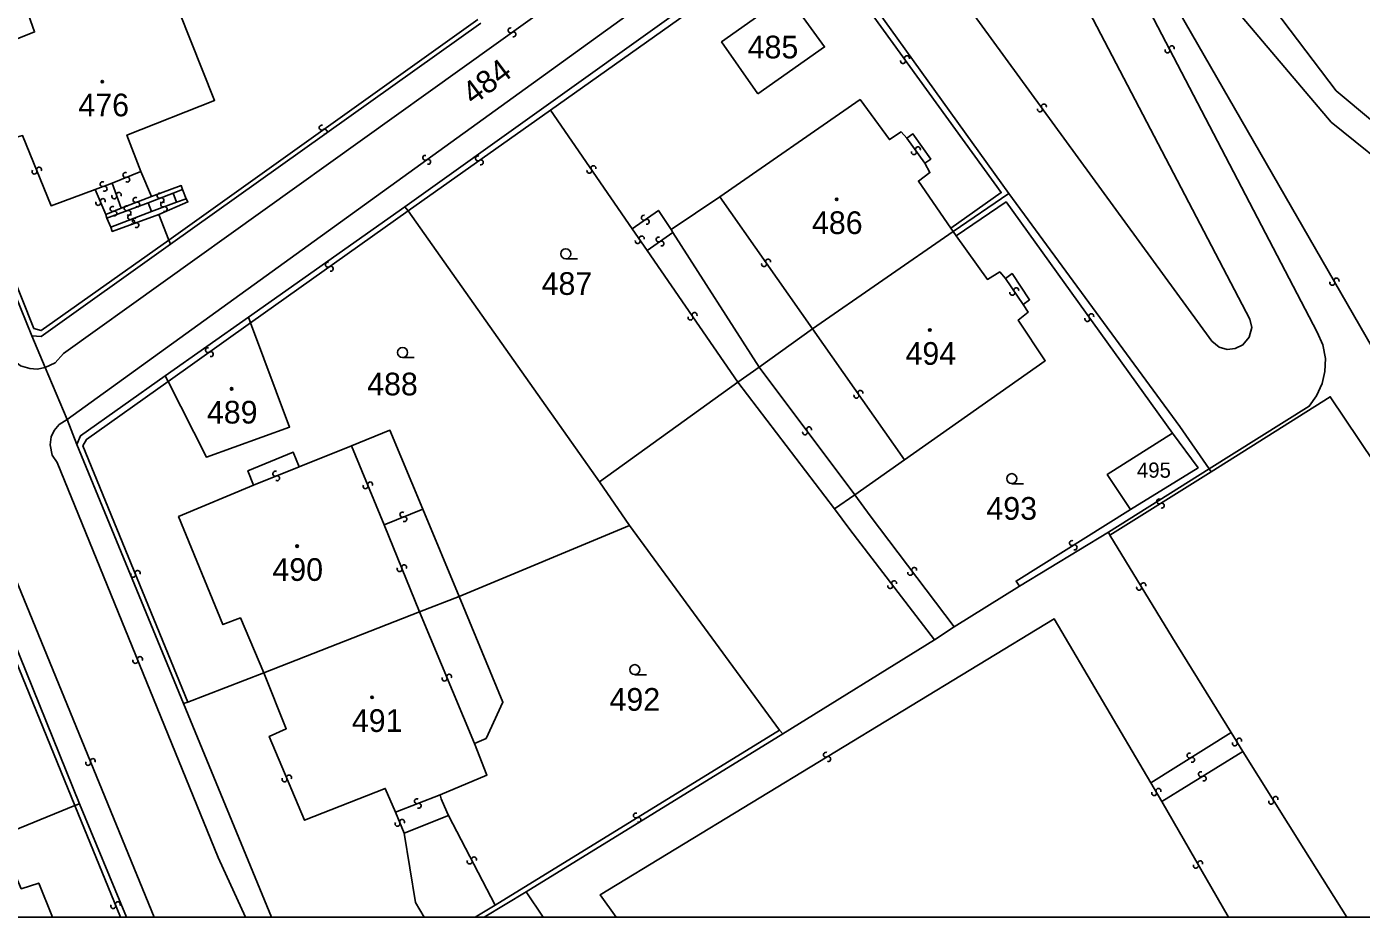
# Model space of a CAD drawing. Extents: x -600391 to -599491, y -1160176 to -1159402.
# Drawn here: x -599792.2 to -599692.2, y -1160176.1 to -1160109.3 of the extents above; entities that cross this region are included whole.
import ezdxf

# ---------------------------------------------------------------- set-up
doc = ezdxf.new("R2010")
doc.units = 0
for name, color, linetype in [('Level 1', 7, 'Continuous'), ('Level 13', 7, 'Continuous'), ('Level 3', 7, 'Continuous'), ('Level 4', 7, 'Continuous'), ('Level 5', 7, 'Continuous'), ('Vrstva 63', 7, 'Continuous')]:
    doc.layers.add(name, color=color, linetype=linetype)

msp = doc.modelspace()

# ---------------------------------------------------------------- linework, layer by layer
at = {"layer": 'Level 1'}
for p, q in [((-599780.46, -1160160.07), (-599773.86, -1160176.08)), ((-599784.73, -1160176.08), (-599788.26, -1160167.58)), ((-599754.79, -1160174.16), (-599757.94, -1160176.08))]:
    msp.add_line(p, q, dxfattribs=at)
for points in [[(-599733.5, -1160101.12), (-599763.87, -1160122.84)], [(-599733.5, -1160101.12), (-599718.63, -1160121.84)], [(-599781.7, -1160105.94), (-599778.14, -1160114.87), (-599784.7, -1160117.46), (-599783.67, -1160120.2)], [(-599737.43, -1160114.37), (-599740.15, -1160110.48), (-599735.22, -1160106.97), (-599732.43, -1160110.86), (-599737.43, -1160114.37)], [(-599791.84, -1160132.5), (-599801.62, -1160108.39)], [(-599781.45, -1160125.65), (-599758.19, -1160109.09)], [(-599726.25, -1160117.7), (-599726.69, -1160117.23), (-599727.57, -1160117.8), (-599729.77, -1160114.81), (-599740.28, -1160122.09)], [(-599724.92, -1160119.58), (-599724.47, -1160119.26), (-599725.81, -1160117.38), (-599726.25, -1160117.7)], [(-599783.67, -1160120.2), (-599782.87, -1160122.07)], [(-599722.97, -1160124.44), (-599725.4, -1160120.91), (-599724.53, -1160120.28), (-599724.92, -1160119.58)], [(-599782.87, -1160122.07), (-599780.64, -1160121.25), (-599780.53, -1160121.55)], [(-599782.31, -1160123.41), (-599780.14, -1160122.48), (-599780.27, -1160122.24)], [(-599780.53, -1160121.55), (-599780.27, -1160122.24)], [(-599740.28, -1160122.09), (-599743.92, -1160124.53)], [(-599718.63, -1160121.84), (-599722.79, -1160124.7)], [(-599718.63, -1160121.84), (-599705.8, -1160139.29), (-599703.61, -1160142.47)], [(-599763.87, -1160122.84), (-599775.6, -1160131.11)], [(-599763.87, -1160122.84), (-599763.63, -1160123.13)], [(-599763.63, -1160123.13), (-599749.3, -1160143.44)], [(-599782.31, -1160123.41), (-599781.57, -1160125.33)], [(-599743.92, -1160124.53), (-599743.79, -1160124.76)], [(-599743.79, -1160124.76), (-599737.32, -1160134.85)], [(-599722.79, -1160124.7), (-599733.34, -1160131.99)], [(-599722.79, -1160124.7), (-599722.97, -1160124.44)], [(-599722.57, -1160125.02), (-599722.79, -1160124.7)], [(-599718.87, -1160128.22), (-599719.3, -1160127.72), (-599720.22, -1160128.28), (-599722.57, -1160125.02)], [(-599791.84, -1160132.5), (-599791.14, -1160132.55), (-599781.45, -1160125.65)], [(-599781.57, -1160125.33), (-599781.45, -1160125.65)], [(-599717.55, -1160130.17), (-599717.06, -1160129.8), (-599718.37, -1160127.85), (-599718.87, -1160128.22)], [(-599726.44, -1160141.79), (-599715.89, -1160134.37), (-599717.91, -1160131.33), (-599717.18, -1160130.74), (-599717.55, -1160130.17)], [(-599775.6, -1160131.11), (-599781.83, -1160135.51)], [(-599775.44, -1160131.53), (-599775.6, -1160131.11)], [(-599781.62, -1160135.92), (-599778.75, -1160141.59), (-599772.51, -1160139.35), (-599775.44, -1160131.53)], [(-599733.34, -1160131.99), (-599737.32, -1160134.85)], [(-599791.84, -1160132.5), (-599790.84, -1160134.89)], [(-599790.84, -1160134.89), (-599789.19, -1160138.78)], [(-599737.32, -1160134.85), (-599738.93, -1160135.97)], [(-599788.45, -1160140.66), (-599788.19, -1160140), (-599781.83, -1160135.51)], [(-599781.83, -1160135.51), (-599781.62, -1160135.92)], [(-599738.93, -1160135.97), (-599749.3, -1160143.44)], [(-599738.93, -1160135.97), (-599731.69, -1160145.47)], [(-599703.45, -1160142.7), (-599694.53, -1160137.07), (-599674.81, -1160166.46)], [(-599789.19, -1160138.78), (-599788.45, -1160140.66)], [(-599762.54, -1160145.5), (-599765, -1160139.58), (-599767.87, -1160140.76)], [(-599709.5, -1160145.52), (-599711.24, -1160142.9), (-599706.35, -1160139.8)], [(-599709.5, -1160145.52), (-599704.44, -1160142.4), (-599706.35, -1160139.8)], [(-599780.46, -1160160.07), (-599788.45, -1160140.66)], [(-599771.81, -1160142.32), (-599772.24, -1160141.23), (-599775.64, -1160142.62), (-599775.23, -1160143.7)], [(-599767.87, -1160140.76), (-599771.81, -1160142.32)], [(-599730.15, -1160144.41), (-599726.44, -1160141.79)], [(-599711.16, -1160147.22), (-599703.61, -1160142.47)], [(-599703.61, -1160142.47), (-599703.45, -1160142.7)], [(-599775.23, -1160143.7), (-599780.84, -1160146.05), (-599777.51, -1160154.15), (-599776.2, -1160153.65), (-599774.45, -1160157.75)], [(-599749.3, -1160143.44), (-599747.04, -1160146.73)], [(-599731.69, -1160145.47), (-599730.15, -1160144.41)], [(-599759.8, -1160152.03), (-599762.54, -1160145.5)], [(-599788.26, -1160167.58), (-599796.75, -1160146.62)], [(-599747.04, -1160146.73), (-599759.8, -1160152.03)], [(-599747.04, -1160146.73), (-599735.81, -1160162.05)], [(-599717.81, -1160151.27), (-599711.16, -1160147.22)], [(-599759.8, -1160152.03), (-599762.78, -1160153.19)], [(-599758.67, -1160163.06), (-599757.79, -1160162.68), (-599756.53, -1160159.96), (-599759.8, -1160152.03)], [(-599722.71, -1160154.32), (-599717.81, -1160151.27)], [(-599762.78, -1160153.19), (-599774.45, -1160157.75)], [(-599724.19, -1160155.28), (-599722.71, -1160154.32)], [(-599735.55, -1160162.33), (-599724.19, -1160155.28)], [(-599774.45, -1160157.75), (-599780.14, -1160159.95)], [(-599780.14, -1160159.95), (-599780.46, -1160160.07)], [(-599735.81, -1160162.05), (-599735.55, -1160162.33)], [(-599761.23, -1160166.89), (-599757.73, -1160165.43), (-599758.67, -1160163.06)], [(-599735.55, -1160162.33), (-599754.79, -1160174.16)], [(-599760.61, -1160168.46), (-599760.74, -1160168.17), (-599761.15, -1160167.2), (-599761.23, -1160166.89)], [(-599794.31, -1160170.02), (-599788.61, -1160167.71)], [(-599788.61, -1160167.71), (-599788.26, -1160167.58)], [(-599763.92, -1160169.78), (-599760.61, -1160168.46)], [(-599790.27, -1160176.08), (-599791.31, -1160173.52), (-599792.62, -1160173.94), (-599794.31, -1160170.02)], [(-599762.42, -1160176.08), (-599763.09, -1160174.96), (-599763.92, -1160169.78)]]:
    msp.add_lwpolyline(points, dxfattribs=at)
at = {"layer": 'Level 13'}
for centre, start, end in [((-599755.96, -1160109.62), 72.9837, 305.0817), ((-599755.74, -1160109.92), 252.7693, 125.3593), ((-599706.73, -1160111.12), 154.9186, 27.0166), ((-599706.41, -1160110.96), 334.7042, 207.2942), ((-599726.55, -1160111.92), 163.0589, 35.6489), ((-599726.25, -1160111.7), 343.2733, 215.3713), ((-599715.99, -1160115.32), 343.4536, 215.5516), ((-599716.29, -1160115.54), 163.2392, 35.8292), ((-599770.11, -1160116.91), 72.901, 304.999), ((-599769.89, -1160117.21), 252.6866, 125.2766), ((-599762.35, -1160119.17), 73.2119, 305.3099), ((-599758.4, -1160119.21), 72.6198, 304.7178), ((-599725.73, -1160118.75), 162.4357, 35.0257), ((-599725.43, -1160118.53), 342.6501, 214.7481), ((-599791.63, -1160120.2), 149.4179, 21.5159), ((-599791.29, -1160120.06), 329.2034, 201.7934), ((-599762.13, -1160119.47), 252.9975, 125.5875), ((-599758.18, -1160119.51), 252.4054, 124.9954), ((-599750.05, -1160120.14), 161.8567, 33.9547), ((-599749.75, -1160119.94), 341.6422, 214.2322), ((-599786.52, -1160121.14), 58.4088, 290.9988), ((-599784.82, -1160120.46), 58.9597, 291.5497), ((-599784.68, -1160120.8), 239.1741, 111.2721), ((-599786.51, -1160122.41), 330.6456, 202.7436), ((-599786.38, -1160121.48), 238.6232, 110.7212), ((-599785.65, -1160122.06), 147.3125, 19.9025), ((-599785.31, -1160121.94), 327.5269, 199.6249), ((-599784.06, -1160122.33), 58.4272, 290.5252), ((-599782.26, -1160122.01), 58.6971, 290.7951), ((-599782.12, -1160122.35), 238.4827, 111.0727), ((-599786.85, -1160122.55), 150.4312, 23.0212), ((-599785.78, -1160123), 59.6024, 291.7004), ((-599785.64, -1160123.34), 239.3879, 111.9779), ((-599784.72, -1160122.95), 57.8472, 289.9452), ((-599784.6, -1160123.29), 237.6327, 110.2227), ((-599783.93, -1160122.67), 238.2128, 110.8028), ((-599781.99, -1160122.67), 58.0623, 290.1603), ((-599781.87, -1160123.01), 237.8478, 110.4378), ((-599784.45, -1160123.62), 58.4229, 290.5209), ((-599784.32, -1160123.96), 238.2084, 110.7984), ((-599784.12, -1160123.88), 57.5139, 289.6119), ((-599784, -1160124.22), 237.2994, 109.8894), ((-599745.97, -1160123.66), 72.7164, 304.8144), ((-599745.75, -1160123.96), 252.5019, 125.0919), ((-599746.13, -1160125.21), 341.8166, 214.4066), ((-599744.86, -1160125.29), 72.5437, 304.6417), ((-599746.43, -1160125.41), 162.0311, 34.1291), ((-599744.65, -1160125.59), 252.3292, 124.9192), ((-599769.65, -1160127.18), 72.7955, 304.8935), ((-599736.96, -1160127.14), 162.4036, 34.5016), ((-599736.66, -1160126.94), 342.1891, 214.7791), ((-599769.43, -1160127.48), 252.5811, 125.1711), ((-599694.06, -1160128.36), 337.0808, 209.6708), ((-599718.36, -1160129.29), 161.2533, 33.8433), ((-599718.06, -1160129.09), 341.4677, 213.5657), ((-599694.38, -1160128.54), 157.2953, 29.3933), ((-599742.47, -1160131.14), 161.9528, 34.0508), ((-599742.17, -1160130.94), 341.7383, 214.3283), ((-599712.74, -1160131.25), 162.9331, 35.5231), ((-599712.44, -1160131.03), 343.1475, 215.2455), ((-599778.64, -1160133.58), 72.761, 304.859), ((-599778.42, -1160133.88), 252.5466, 125.1366), ((-599730.04, -1160136.99), 162.5214, 34.6194), ((-599729.74, -1160136.78), 342.3069, 214.897), ((-599733.89, -1160139.74), 164.2426, 36.3406), ((-599733.59, -1160139.52), 344.0282, 216.6182), ((-599773.59, -1160142.84), 59.3472, 291.4452), ((-599773.45, -1160143.18), 239.1328, 111.7228), ((-599766.82, -1160143.78), 149.6263, 22.2163), ((-599766.48, -1160143.64), 329.8407, 201.9387), ((-599707.35, -1160144.91), 69.3578, 301.4558), ((-599707.15, -1160145.23), 249.1433, 121.7333), ((-599764.06, -1160145.91), 59.028, 291.618), ((-599763.92, -1160146.25), 239.2425, 111.3405), ((-599713.89, -1160148.04), 69.1997, 301.7897), ((-599713.69, -1160148.36), 249.4141, 121.5121), ((-599783.9, -1160150.28), 329.4468, 202.0368), ((-599764.27, -1160149.99), 149.2465, 21.8365), ((-599763.93, -1160149.85), 329.461, 201.559), ((-599726.01, -1160150.27), 164.5168, 36.6148), ((-599725.71, -1160150.05), 344.3023, 216.8923), ((-599784.24, -1160150.42), 149.6613, 21.7593), ((-599727.51, -1160151.26), 164.8809, 36.9789), ((-599727.21, -1160151.04), 344.6665, 217.2565), ((-599708.54, -1160151.2), 338.7179, 210.8159), ((-599708.86, -1160151.39), 158.5035, 31.0935), ((-599784.07, -1160156.87), 149.5372, 21.6352), ((-599783.73, -1160156.73), 329.3228, 201.9128), ((-599760.9, -1160158.19), 149.7658, 22.3558), ((-599760.56, -1160158.05), 329.9802, 202.0782), ((-599701.68, -1160163.04), 159.4186, 32.0086), ((-599701.36, -1160162.84), 339.6331, 211.7311), ((-599787.27, -1160164.37), 329.4499, 202.0399), ((-599732.33, -1160163.9), 68.6795, 300.7775), ((-599732.15, -1160164.22), 248.4651, 121.0551), ((-599705.08, -1160163.96), 69.2925, 301.3905), ((-599704.88, -1160164.28), 249.078, 121.668), ((-599787.61, -1160164.51), 149.6644, 21.7624), ((-599704.22, -1160165.36), 69.0118, 301.1098), ((-599772.9, -1160165.74), 150.0962, 22.1942), ((-599772.56, -1160165.6), 329.8817, 202.4717), ((-599704.02, -1160165.68), 248.7974, 121.3874), ((-599762.98, -1160167.38), 58.606, 291.196), ((-599707.73, -1160166.78), 158.122, 30.712), ((-599707.41, -1160166.6), 338.3365, 210.4345), ((-599698.64, -1160167.21), 339.3288, 211.4268), ((-599762.84, -1160167.72), 238.8205, 110.9185), ((-599746.57, -1160168.45), 68.7778, 301.3678), ((-599698.96, -1160167.41), 159.1143, 31.7043), ((-599764.43, -1160169.07), 150.4832, 22.5812), ((-599764.09, -1160168.93), 330.2687, 202.8587), ((-599746.37, -1160168.77), 248.9922, 121.0902), ((-599759.02, -1160171.9), 154.6381, 27.2281), ((-599758.7, -1160171.74), 334.8525, 206.9505), ((-599704.6, -1160172.21), 156.9945, 29.5845), ((-599704.28, -1160172.03), 337.2089, 209.3069), ((-599785.73, -1160175.24), 149.3624, 21.9524), ((-599785.39, -1160175.1), 329.5769, 201.6749)]:
    msp.add_arc(centre, 0.184, start, end, dxfattribs=at)
at = {"layer": 'Level 3'}
for p, q in [((-599788.61, -1160167.71), (-599785.19, -1160176.08)), ((-599707.15, -1160167.39), (-599702.17, -1160176.08)), ((-599753.51, -1160176.08), (-599754.79, -1160174.16)), ((-599757.12, -1160175.17), (-599758.6, -1160176.08))]:
    msp.add_line(p, q, dxfattribs=at)
for points in [[(-599846.4, -1159952.01), (-599848.08, -1159953.82), (-599859.23, -1159965.79), (-599859.58, -1159966.58), (-599859.93, -1159967.38), (-599860.05, -1159968.25), (-599859.84, -1159969.13), (-599859.47, -1159970.12), (-599859.1, -1159971.11), (-599852.79, -1159986.79), (-599837.18, -1160025.28), (-599821.6, -1160063.84), (-599805.47, -1160103.79), (-599793.95, -1160133.25), (-599793.45, -1160134.12), (-599792.68, -1160134.75), (-599791.97, -1160134.96), (-599791.42, -1160135), (-599790.84, -1160134.89)], [(-599790.84, -1160134.89), (-599790.08, -1160134.52), (-599789.45, -1160133.84), (-599722.25, -1160085.71), (-599719.46, -1160087.48), (-599717.63, -1160089.85)], [(-599714.29, -1160087.48), (-599694.08, -1160114.16), (-599675.64, -1160129.55), (-599660.86, -1160139.62), (-599643.36, -1160149.55), (-599642.94, -1160148.37)], [(-599703.61, -1160142.47), (-599696.11, -1160137.79), (-599695.56, -1160137.01), (-599695.13, -1160136.07), (-599694.95, -1160135.17), (-599694.9, -1160134.2), (-599695.1, -1160133.19), (-599695.52, -1160132.24), (-599717.63, -1160089.85)], [(-599673.27, -1160164.85), (-599715.17, -1160092.05), (-599694.46, -1160116.5), (-599672.38, -1160134.27), (-599650.22, -1160150.84), (-599643.75, -1160153.09), (-599636.4, -1160153.52)], [(-599728.89, -1160097.94), (-599703.4, -1160132.92), (-599702.87, -1160133.36), (-599702.27, -1160133.52), (-599701.67, -1160133.47), (-599701.08, -1160133.18), (-599700.62, -1160132.62), (-599700.42, -1160131.89), (-599700.55, -1160131.25), (-599719.75, -1160094.55), (-599723.01, -1160093.76)], [(-599789.19, -1160138.78), (-599735.29, -1160099.85), (-599734.46, -1160099.42), (-599733.6, -1160099.34), (-599732.87, -1160099.48), (-599732.37, -1160099.76), (-599731.99, -1160100.08)], [(-599752.96, -1160115.59), (-599733.61, -1160101.85), (-599719.19, -1160121.77), (-599722.97, -1160124.44)], [(-599787.08, -1160121.55), (-599790.39, -1160122.76), (-599792.52, -1160117.5), (-599793.41, -1160117.75), (-599794.85, -1160114.15), (-599794, -1160113.76), (-599795.01, -1160111.09), (-599791.62, -1160109.74), (-599792.07, -1160108.46)], [(-599781.57, -1160125.33), (-599758.42, -1160108.8)], [(-599799.24, -1160112.99), (-599791.68, -1160131.95), (-599791.12, -1160132.12), (-599781.57, -1160125.33)], [(-599763.63, -1160123.13), (-599752.96, -1160115.59)], [(-599746.84, -1160124.5), (-599752.96, -1160115.59)], [(-599726.25, -1160117.7), (-599724.92, -1160119.58)], [(-599783.67, -1160120.2), (-599785.82, -1160121.06)], [(-599785.82, -1160121.06), (-599787.08, -1160121.55)], [(-599785.82, -1160121.06), (-599785.13, -1160122.94)], [(-599787.08, -1160121.55), (-599786.28, -1160123.41)], [(-599785.13, -1160122.94), (-599782.87, -1160122.07)], [(-599783.12, -1160122.55), (-599781.25, -1160121.82)], [(-599781.25, -1160121.82), (-599780.53, -1160121.55)], [(-599781.25, -1160121.82), (-599780.99, -1160122.49)], [(-599780.99, -1160122.49), (-599780.27, -1160122.24)], [(-599733.34, -1160131.99), (-599740.28, -1160122.09)], [(-599786.28, -1160123.41), (-599785.13, -1160122.94)], [(-599786.2, -1160123.7), (-599783.12, -1160122.55)], [(-599785.91, -1160124.37), (-599782.87, -1160123.2)], [(-599783.12, -1160122.55), (-599782.87, -1160123.2)], [(-599782.87, -1160123.2), (-599780.99, -1160122.49)], [(-599775.44, -1160131.53), (-599763.63, -1160123.13)], [(-599746.84, -1160124.5), (-599744.88, -1160123.11), (-599743.92, -1160124.53)], [(-599722.57, -1160125.02), (-599718.83, -1160122.48), (-599706.35, -1160139.8)], [(-599786.28, -1160123.41), (-599786.2, -1160123.7)], [(-599786.2, -1160123.7), (-599785.91, -1160124.37)], [(-599785.91, -1160124.37), (-599785.8, -1160124.69), (-599782.31, -1160123.41)], [(-599745.72, -1160126.12), (-599746.84, -1160124.5)], [(-599745.72, -1160126.12), (-599743.79, -1160124.76)], [(-599738.93, -1160135.97), (-599745.72, -1160126.12)], [(-599718.87, -1160128.22), (-599717.55, -1160130.17)], [(-599781.62, -1160135.92), (-599775.44, -1160131.53)], [(-599726.44, -1160141.79), (-599733.34, -1160131.99)], [(-599730.15, -1160144.41), (-599737.32, -1160134.85)], [(-599780.14, -1160159.95), (-599788.01, -1160140.75), (-599787.74, -1160140.27), (-599781.62, -1160135.92)], [(-599775.82, -1160176.08), (-599777.87, -1160171.59), (-599789.92, -1160142.01), (-599790.31, -1160141.45), (-599790.45, -1160140.68), (-599790.38, -1160140.08), (-599790.15, -1160139.59), (-599789.78, -1160139.14), (-599789.19, -1160138.78)], [(-599767.87, -1160140.76), (-599765.43, -1160146.66)], [(-599775.23, -1160143.7), (-599771.81, -1160142.32)], [(-599711.04, -1160147.44), (-599703.45, -1160142.7)], [(-599782.67, -1160176.08), (-599795.05, -1160145.87), (-599795.33, -1160145.36), (-599795.69, -1160145.01), (-599796.15, -1160144.75), (-599796.83, -1160144.62), (-599797.53, -1160144.75)], [(-599722.71, -1160154.32), (-599729.02, -1160145.99), (-599730.15, -1160144.41)], [(-599762.54, -1160145.5), (-599765.43, -1160146.66)], [(-599724.19, -1160155.28), (-599730.53, -1160147.02), (-599731.69, -1160145.47)], [(-599709.5, -1160145.52), (-599718.08, -1160150.89), (-599717.81, -1160151.27)], [(-599803.14, -1160151.17), (-599797.53, -1160147.02), (-599797.02, -1160147.13), (-599788.61, -1160167.71)], [(-599765.43, -1160146.66), (-599762.78, -1160153.19)], [(-599711.16, -1160147.22), (-599711.04, -1160147.44)], [(-599711.04, -1160147.44), (-599706.35, -1160155.14), (-599701.97, -1160162.24)], [(-599762.78, -1160153.19), (-599758.67, -1160163.06)], [(-599748.05, -1160176.08), (-599749.25, -1160174.4), (-599715.23, -1160153.71), (-599707.99, -1160165.99)], [(-599764.59, -1160168.21), (-599765.35, -1160166.42), (-599771.41, -1160168.81), (-599774.04, -1160162.53), (-599772.77, -1160161.95), (-599774.45, -1160157.75)], [(-599735.81, -1160162.05), (-599757.12, -1160175.17)], [(-599707.99, -1160165.99), (-599701.97, -1160162.24)], [(-599701.97, -1160162.24), (-599701.08, -1160163.65)], [(-599707.15, -1160167.39), (-599701.08, -1160163.65)], [(-599701.08, -1160163.65), (-599696.52, -1160170.96), (-599693.28, -1160176.08)], [(-599707.99, -1160165.99), (-599707.15, -1160167.39)], [(-599761.23, -1160166.89), (-599764.59, -1160168.21)], [(-599763.92, -1160169.78), (-599764.59, -1160168.21)], [(-599760.61, -1160168.46), (-599757.12, -1160175.17)]]:
    msp.add_lwpolyline(points, dxfattribs=at)
at = {"layer": 'Level 5'}
for p, q in [((-599751.82, -1160126.74), (-599750.95, -1160126.74)), ((-599764.05, -1160134.14), (-599763.18, -1160134.14)), ((-599718.4, -1160143.59), (-599717.53, -1160143.59)), ((-599746.65, -1160157.9), (-599745.78, -1160157.9))]:
    msp.add_line(p, q, dxfattribs=at)
for centre, radius in [((-599786.55, -1160113.46), 0.09), ((-599786.55, -1160113.46), 0.0521), ((-599731.52, -1160122.28), 0.09), ((-599731.52, -1160122.28), 0.0521), ((-599751.82, -1160126.36), 0.375), ((-599724.54, -1160132.08), 0.09), ((-599724.54, -1160132.08), 0.0521), ((-599764.05, -1160133.76), 0.375), ((-599776.86, -1160136.48), 0.09), ((-599776.86, -1160136.48), 0.0521), ((-599718.4, -1160143.21), 0.375), ((-599771.95, -1160148.27), 0.09), ((-599771.95, -1160148.27), 0.0521), ((-599746.65, -1160157.52), 0.375), ((-599766.33, -1160159.59), 0.09), ((-599766.33, -1160159.59), 0.0521)]:
    msp.add_circle(centre, radius, dxfattribs=at)
at = {"layer": 'Vrstva 63'}
msp.add_lwpolyline([(-600391.01, -1159401.77), (-599490.77, -1159401.77), (-599490.77, -1160176.08), (-600391.01, -1160176.08)], close=True, dxfattribs=at)

# ---------------------------------------------------------------- texts
at = {"layer": 'Level 4'}
for s, height, p in [('485', 1.7, (-599738.19, -1160111.72)), ('476', 1.7, (-599788.34, -1160116.06)), ('486', 1.7, (-599733.37, -1160124.88)), ('487', 1.7, (-599753.63, -1160129.44)), ('494', 1.7, (-599726.36, -1160134.68)), ('488', 1.7, (-599766.7, -1160136.97)), ('489', 1.7, (-599778.71, -1160139.08)), ('495', 1.14, (-599709.02, -1160143.14)), ('493', 1.7, (-599720.3, -1160146.29)), ('490', 1.7, (-599773.8, -1160150.87)), ('492', 1.7, (-599748.54, -1160160.6)), ('491', 1.7, (-599767.85, -1160162.19))]:
    msp.add_text(s, height=height, dxfattribs=at).set_placement(p)
msp.add_text('484', height=1.7, rotation=36.9, dxfattribs=at).set_placement((-599758.76, -1160115.27))

doc.saveas('drawing.dxf')
